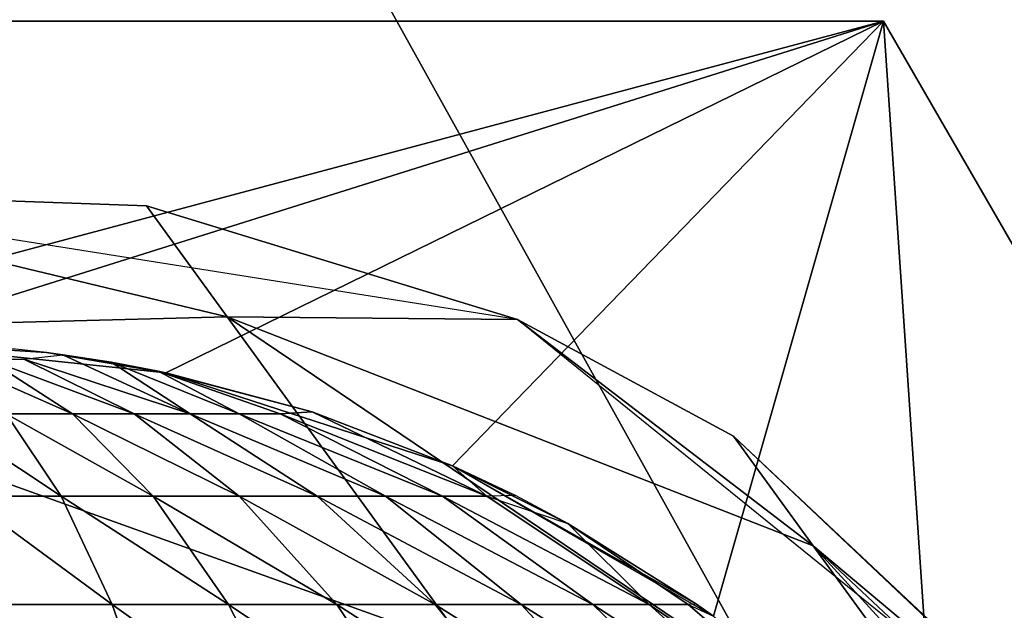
# Model space of a CAD drawing. Header units: millimetres. Extents: x 0 to 232, y 0 to 232.
# Tile 456 of 656: x 51.584 to 53.12, y 206.727 to 207.65. Entities that reach past the tile are written whole.
import ezdxf

# ---------------------------------------------------------------- set-up
doc = ezdxf.new("R2010")
doc.units = ezdxf.units.MM
doc.header["$LTSCALE"] = 25.4
doc.layers.get('0').update_dxf_attribs({"true_color": 0xff5454})

# ---------------------------------------------------------------- blocks, each defined once
blk = doc.blocks.new('WORKSHOP-C-6335.STL')
at = {"color": 0}
mesh = blk.add_polyface(dxfattribs=at)
corners = [(2.6499, 98.5523, 93.8177), (2.6499, 135.7677, 93.8177), (1.1477, 117.16, 93.8177), (7.1175, 80.4265, 93.8177), (6.1477, 117.16, 93.8177), (5.7628, 149.5545, 93.8177), (6.2817, 116.66, 93.8177), (6.6477, 116.294, 93.8177), (7.1477, 116.16, 93.8177), (14.4348, 63.2521, 93.8177), (7.6477, 116.294, 93.8177), (8.0137, 116.66, 93.8177), (8.1477, 117.16, 93.8177), (13.1477, 117.16, 93.8177), (14.6437, 99.5839, 93.8177), (24.4124, 47.4739, 93.8177), (19.0885, 82.5135, 93.8177), (26.3543, 66.4397, 93.8177), (36.7917, 33.5005, 93.8177), (36.232, 51.8251, 93.8177), (48.4376, 39.0901, 93.8177), (51.2522, 21.6939, 93.8177), (62.6198, 28.601, 93.8177), (67.4194, 12.3598, 93.8177), (78.3707, 20.6596, 93.8177), (84.8745, 5.7399, 93.8177), (82.2898, 12.0438, 93.8177), (82.1559, 12.5438, 93.8177), (82.6559, 11.6778, 93.8177), (83.1559, 11.5438, 93.8177), (83.6559, 11.6778, 93.8177), (84.0219, 12.0438, 93.8177), (84.1559, 12.5438, 93.8177), (7.1175, 153.8935, 93.8177), (6.2817, 117.66, 93.8177), (6.6477, 118.026, 93.8177), (7.1477, 118.16, 93.8177), (14.4348, 171.0679, 93.8177), (7.6477, 118.026, 93.8177), (8.0137, 117.66, 93.8177), (14.6437, 134.7361, 93.8177), (24.4124, 186.8461, 93.8177), (19.0885, 151.8065, 93.8177), (26.3543, 167.8803, 93.8177), (36.7917, 200.8195, 93.8177), (36.232, 182.4949, 93.8177), (48.4376, 195.2299, 93.8177), (47.4738, 209.9045, 93.8177), (51.2522, 212.6261, 93.8177), (57.1072, 202.0784, 93.8177), (67.4194, 221.9603, 93.8177), (62.6198, 205.719, 93.8177), (78.3707, 213.6605, 93.8177), (84.8745, 228.5801, 93.8177), (82.2898, 222.2762, 93.8177), (82.1559, 221.7762, 93.8177), (82.6559, 222.6422, 93.8177), (83.1559, 222.7762, 93.8177), (83.6559, 222.6422, 93.8177), (84.0219, 222.2762, 93.8177), (84.1559, 221.7762, 93.8177), (82.2898, 221.2762, 93.8177), (82.6559, 220.9102, 93.8177), (83.1559, 220.7762, 93.8177), (95.2371, 218.8257, 93.8177), (83.6559, 220.9102, 93.8177), (84.0219, 221.2762, 93.8177), (103.1655, 232.3142, 93.8177), (112.7338, 221.0663, 93.8177), (121.8186, 233.0659, 93.8177), (130.3576, 220.3176, 93.8177), (140.3507, 230.8157, 93.8177), (147.6013, 216.6013, 93.8177), (158.2819, 225.6219, 93.8177), (163.9689, 210.0243, 93.8177), (175.1477, 217.6189, 93.8177), (177.4092, 201.9217, 93.8177), (190.5114, 207.0142, 93.8177), (178.9896, 200.7757, 93.8177), (192.2312, 189.1216, 93.8177), (203.975, 194.0822, 93.8177), (203.3127, 175.3974, 93.8177), (205.1396, 181.8164, 93.8177), (205.2736, 181.3164, 93.8177), (211.9155, 159.9977, 93.8177), (205.6396, 180.9503, 93.8177), (206.1396, 180.8164, 93.8177), (206.6396, 180.9503, 93.8177), (207.0056, 181.3164, 93.8177), (207.1396, 181.8164, 93.8177), (203.975, 40.2378, 93.8177), (205.2736, 52.0036, 93.8177), (205.1396, 52.5036, 93.8177), (205.6396, 51.6376, 93.8177), (206.1396, 51.5036, 93.8177), (206.6396, 51.6376, 93.8177), (215.1898, 55.162, 93.8177), (207.0056, 52.0036, 93.8177), (207.1396, 52.5036, 93.8177), (211.9155, 74.3223, 93.8177), (214.4763, 80.5111, 93.8177), (217.7919, 90.9543, 93.8177), (223.8653, 71.6919, 93.8177), (220.7731, 108.3402, 93.8177), (220.7731, 125.9798, 93.8177), (206.6396, 182.6824, 93.8177), (215.1898, 179.158, 93.8177), (206.1396, 182.8164, 93.8177), (205.6396, 182.6824, 93.8177), (205.2736, 182.3164, 93.8177), (207.0056, 182.3164, 93.8177), (214.4763, 153.8089, 93.8177), (217.7919, 143.3657, 93.8177), (223.8653, 162.6281, 93.8177), (229.777, 89.3994, 93.8177), (229.777, 144.9206, 93.8177), (232.7716, 107.8259, 93.8177), (232.7716, 126.4941, 93.8177), (83.1559, 13.5438, 93.8177), (95.2371, 15.4942, 93.8177), (82.6559, 13.4098, 93.8177), (82.2898, 13.0438, 93.8177), (83.6559, 13.4098, 93.8177), (84.0219, 13.0438, 93.8177), (103.1655, 2.0058, 93.8177), (112.7338, 13.2537, 93.8177), (121.8186, 1.2541, 93.8177), (130.3576, 14.0023, 93.8177), (140.3507, 3.5043, 93.8177), (147.6013, 17.7187, 93.8177), (158.2819, 8.6981, 93.8177), (163.9689, 24.2957, 93.8177), (175.1477, 16.7011, 93.8177), (177.4092, 32.3983, 93.8177), (190.5114, 27.3058, 93.8177), (178.9896, 33.5443, 93.8177), (192.2312, 45.1984, 93.8177), (203.3127, 58.9226, 93.8177), (205.2736, 53.0036, 93.8177), (205.6396, 53.3696, 93.8177), (206.1396, 53.5036, 93.8177), (206.6396, 53.3696, 93.8177), (207.0056, 53.0036, 93.8177)]
mesh.append_faces([[corners[k] for k in face] for face in [(0, 1, 2), (115, 116, 117)]], dxfattribs={"vtx0": -1, "color": 0})
mesh.append_faces([[corners[k] for k in face] for face in [(1, 4, 5), (4, 3, 6), (6, 3, 7), (7, 3, 8), (8, 9, 10), (10, 9, 11), (11, 9, 12), (13, 9, 14), (14, 15, 16), (16, 15, 17), (17, 18, 19), (19, 18, 20), (20, 21, 22), (22, 23, 24), (26, 25, 28), (28, 25, 29), (29, 25, 30), (30, 25, 31), (31, 25, 32), (33, 36, 37), (37, 40, 41), (41, 43, 44), (44, 46, 47), (47, 46, 48), (48, 49, 50), (50, 52, 53), (54, 52, 55), (61, 52, 62), (62, 52, 63), (63, 64, 65), (65, 64, 66), (66, 64, 60), (53, 64, 67), (67, 68, 69), (69, 70, 71), (71, 72, 73), (73, 74, 75), (75, 76, 77), (77, 79, 80), (82, 81, 83), (83, 84, 85), (85, 84, 86), (86, 84, 87), (87, 84, 88), (88, 84, 89), (91, 90, 93), (93, 90, 94), (94, 90, 95), (95, 96, 97), (97, 96, 98), (99, 96, 100), (100, 96, 101), (101, 102, 103), (103, 102, 104), (80, 105, 106), (105, 80, 107), (107, 80, 108), (108, 80, 109), (109, 80, 82), (106, 112, 113), (113, 114, 115), (24, 118, 119), (118, 24, 120), (120, 24, 121), (121, 24, 27), (119, 124, 125), (125, 126, 127), (127, 128, 129), (129, 130, 131), (131, 132, 133), (133, 134, 135), (135, 134, 136), (136, 90, 137), (137, 138, 99)]], dxfattribs={"vtx0": -1, "vtx1": -1, "color": 0})
mesh.append_faces([[corners[k] for k in face] for face in [(1, 3, 4), (12, 9, 13), (24, 25, 26), (37, 12, 13), (53, 52, 54), (60, 64, 53), (80, 81, 82), (98, 96, 99), (106, 89, 84), (113, 104, 102), (119, 32, 25), (137, 90, 92)]], dxfattribs={"vtx0": -1, "vtx1": -1, "vtx2": -1, "color": 0})
mesh.append_faces([[corners[k] for k in face] for face in [(1, 0, 3), (8, 3, 9), (14, 9, 15), (17, 15, 18), (20, 18, 21), (22, 21, 23), (24, 23, 25), (24, 26, 27), (4, 33, 5), (33, 4, 34), (33, 34, 35), (33, 35, 36), (37, 36, 38), (37, 38, 39), (37, 39, 12), (37, 13, 40), (41, 40, 42), (41, 42, 43), (44, 43, 45), (44, 45, 46), (48, 46, 49), (50, 49, 51), (50, 51, 52), (53, 54, 56), (53, 56, 57), (53, 57, 58), (53, 58, 59), (53, 59, 60), (52, 61, 55), (63, 52, 64), (67, 64, 68), (69, 68, 70), (71, 70, 72), (73, 72, 74), (75, 74, 76), (77, 76, 78), (77, 78, 79), (80, 79, 81), (83, 81, 84), (90, 91, 92), (95, 90, 96), (101, 96, 102), (106, 105, 110), (106, 110, 89), (106, 84, 111), (106, 111, 112), (113, 112, 104), (113, 102, 114), (115, 114, 116), (119, 118, 122), (119, 122, 123), (119, 123, 32), (119, 25, 124), (125, 124, 126), (127, 126, 128), (129, 128, 130), (131, 130, 132), (133, 132, 134), (136, 134, 90), (137, 92, 138), (99, 138, 139), (99, 139, 140), (99, 140, 141), (99, 141, 142), (99, 142, 98)]], dxfattribs={"vtx0": -1, "vtx2": -1, "color": 0})
mesh = blk.add_polyface(dxfattribs=at)
corners = [(78.3707, 20.6596, 91.8178), (82.2898, 13.0438, 91.8178), (82.1559, 12.5438, 91.8178), (82.6559, 13.4098, 91.8178), (83.1559, 13.5438, 91.8178), (95.2371, 15.4942, 91.8178), (83.6559, 13.4098, 91.8178), (84.0219, 13.0438, 91.8178), (84.1559, 12.5438, 91.8178), (84.8745, 5.7399, 91.8178), (103.1655, 2.0058, 91.8178), (112.7338, 13.2537, 91.8178), (121.8186, 1.2541, 91.8178), (130.3576, 14.0023, 91.8178), (140.3507, 3.5043, 91.8178), (147.6013, 17.7187, 91.8178), (158.2819, 8.6981, 91.8178), (163.9689, 24.2957, 91.8178), (175.1477, 16.7011, 91.8178), (177.4092, 32.3983, 91.8178), (190.5114, 27.3058, 91.8178), (178.9896, 33.5443, 91.8178), (192.2312, 45.1984, 91.8178), (203.975, 40.2378, 91.8178), (203.3127, 58.9226, 91.8178), (205.1396, 52.5036, 91.8178), (205.2736, 53.0036, 91.8178), (211.9155, 74.3223, 91.8178), (205.6396, 53.3696, 91.8178), (206.1396, 53.5036, 91.8178), (206.6396, 53.3696, 91.8178), (207.0056, 53.0036, 91.8178), (207.1396, 52.5036, 91.8178), (203.975, 194.0822, 91.8178), (205.2736, 182.3164, 91.8178), (205.1396, 181.8164, 91.8178), (205.6396, 182.6824, 91.8178), (206.1396, 182.8164, 91.8178), (206.6396, 182.6824, 91.8178), (215.1898, 179.158, 91.8178), (207.0056, 182.3164, 91.8178), (207.1396, 181.8164, 91.8178), (211.9155, 159.9977, 91.8178), (214.4763, 153.8089, 91.8178), (217.7919, 143.3657, 91.8178), (223.8653, 162.6281, 91.8178), (220.7731, 125.9798, 91.8178), (220.7731, 108.3402, 91.8178), (206.6396, 51.6376, 91.8178), (215.1898, 55.162, 91.8178), (206.1396, 51.5036, 91.8178), (205.6396, 51.6376, 91.8178), (205.2736, 52.0036, 91.8178), (207.0056, 52.0036, 91.8178), (214.4763, 80.5111, 91.8178), (217.7919, 90.9543, 91.8178), (223.8653, 71.6919, 91.8178), (229.777, 144.9206, 91.8178), (229.777, 89.3994, 91.8178), (232.7716, 126.4941, 91.8178), (232.7716, 107.8259, 91.8178), (78.3707, 213.6605, 91.8178), (83.1559, 220.7762, 91.8178), (95.2371, 218.8257, 91.8178), (82.6559, 220.9102, 91.8178), (82.2898, 221.2762, 91.8178), (82.1559, 221.7762, 91.8178), (83.6559, 220.9102, 91.8178), (84.0219, 221.2762, 91.8178), (84.1559, 221.7762, 91.8178), (84.8745, 228.5801, 91.8178), (103.1655, 232.3142, 91.8178), (112.7338, 221.0663, 91.8178), (121.8186, 233.0659, 91.8178), (130.3576, 220.3176, 91.8178), (140.3507, 230.8157, 91.8178), (147.6013, 216.6013, 91.8178), (158.2819, 225.6219, 91.8178), (163.9689, 210.0243, 91.8178), (175.1477, 217.6189, 91.8178), (177.4092, 201.9217, 91.8178), (190.5114, 207.0142, 91.8178), (178.9896, 200.7757, 91.8178), (192.2312, 189.1216, 91.8178), (203.3127, 175.3974, 91.8178), (205.2736, 181.3164, 91.8178), (205.6396, 180.9503, 91.8178), (206.1396, 180.8164, 91.8178), (206.6396, 180.9503, 91.8178), (207.0056, 181.3164, 91.8178), (7.1175, 153.8935, 91.8178), (6.1477, 117.16, 91.8178), (5.7628, 149.5545, 91.8178), (6.2817, 117.66, 91.8178), (6.6477, 118.026, 91.8178), (7.1477, 118.16, 91.8178), (14.4348, 171.0679, 91.8178), (7.6477, 118.026, 91.8178), (8.0137, 117.66, 91.8178), (8.1477, 117.16, 91.8178), (13.1477, 117.16, 91.8178), (14.6437, 134.7361, 91.8178), (24.4124, 186.8461, 91.8178), (19.0885, 151.8065, 91.8178), (26.3543, 167.8803, 91.8178), (36.7917, 200.8195, 91.8178), (36.232, 182.4949, 91.8178), (48.4376, 195.2299, 91.8178), (47.4738, 209.9045, 91.8178), (51.2522, 212.6261, 91.8178), (57.1072, 202.0784, 91.8178), (67.4194, 221.9603, 91.8178), (62.6198, 205.719, 91.8178), (82.2898, 222.2762, 91.8178), (82.6559, 222.6422, 91.8178), (83.1559, 222.7762, 91.8178), (83.6559, 222.6422, 91.8178), (84.0219, 222.2762, 91.8178), (2.6499, 135.7677, 91.8178), (2.6499, 98.5523, 91.8178), (1.1477, 117.16, 91.8178), (7.1175, 80.4265, 91.8178), (6.2817, 116.66, 91.8178), (6.6477, 116.294, 91.8178), (7.1477, 116.16, 91.8178), (14.4348, 63.2521, 91.8178), (7.6477, 116.294, 91.8178), (8.0137, 116.66, 91.8178), (14.6437, 99.5839, 91.8178), (24.4124, 47.4739, 91.8178), (19.0885, 82.5135, 91.8178), (26.3543, 66.4397, 91.8178), (36.7917, 33.5005, 91.8178), (36.232, 51.8251, 91.8178), (48.4376, 39.0901, 91.8178), (51.2522, 21.6939, 91.8178), (62.6198, 28.601, 91.8178), (67.4194, 12.3598, 91.8178), (82.2898, 12.0438, 91.8178), (82.6559, 11.6778, 91.8178), (83.1559, 11.5438, 91.8178), (83.6559, 11.6778, 91.8178), (84.0219, 12.0438, 91.8178)]
mesh.append_faces([[corners[k] for k in face] for face in [(58, 59, 60), (118, 119, 120)]], dxfattribs={"vtx0": -1, "color": 0})
mesh.append_faces([[corners[k] for k in face] for face in [(1, 0, 3), (3, 0, 4), (4, 5, 6), (6, 5, 7), (7, 5, 8), (9, 5, 10), (10, 11, 12), (12, 13, 14), (14, 15, 16), (16, 17, 18), (18, 19, 20), (20, 22, 23), (25, 24, 26), (26, 27, 28), (28, 27, 29), (29, 27, 30), (30, 27, 31), (31, 27, 32), (34, 33, 36), (36, 33, 37), (37, 33, 38), (38, 39, 40), (40, 39, 41), (42, 39, 43), (43, 39, 44), (44, 45, 46), (46, 45, 47), (23, 48, 49), (48, 23, 50), (50, 23, 51), (51, 23, 52), (52, 23, 25), (49, 55, 56), (56, 57, 58), (61, 62, 63), (62, 61, 64), (64, 61, 65), (65, 61, 66), (63, 71, 72), (72, 73, 74), (74, 75, 76), (76, 77, 78), (78, 79, 80), (80, 81, 82), (82, 81, 83), (83, 33, 84), (84, 85, 42), (90, 91, 92), (91, 90, 93), (93, 90, 94), (94, 90, 95), (95, 96, 97), (97, 96, 98), (98, 96, 99), (100, 96, 101), (101, 102, 103), (103, 102, 104), (104, 105, 106), (106, 105, 107), (107, 109, 110), (110, 111, 112), (112, 111, 61), (113, 70, 114), (114, 70, 115), (115, 70, 116), (116, 70, 117), (117, 70, 69), (119, 91, 121), (121, 124, 125), (125, 128, 129), (129, 131, 132), (132, 134, 135), (135, 136, 137), (137, 0, 9), (138, 0, 2)]], dxfattribs={"vtx0": -1, "vtx1": -1, "color": 0})
mesh.append_faces([[corners[k] for k in face] for face in [(8, 5, 9), (23, 24, 25), (41, 39, 42), (49, 32, 27), (56, 47, 45), (63, 69, 70), (84, 33, 35), (99, 96, 100), (61, 70, 113), (119, 92, 91), (125, 99, 100), (9, 0, 138)]], dxfattribs={"vtx0": -1, "vtx1": -1, "vtx2": -1, "color": 0})
mesh.append_faces([[corners[k] for k in face] for face in [(0, 1, 2), (4, 0, 5), (10, 5, 11), (12, 11, 13), (14, 13, 15), (16, 15, 17), (18, 17, 19), (20, 19, 21), (20, 21, 22), (23, 22, 24), (26, 24, 27), (33, 34, 35), (38, 33, 39), (44, 39, 45), (49, 48, 53), (49, 53, 32), (49, 27, 54), (49, 54, 55), (56, 55, 47), (56, 45, 57), (58, 57, 59), (63, 62, 67), (63, 67, 68), (63, 68, 69), (63, 70, 71), (72, 71, 73), (74, 73, 75), (76, 75, 77), (78, 77, 79), (80, 79, 81), (83, 81, 33), (84, 35, 85), (42, 85, 86), (42, 86, 87), (42, 87, 88), (42, 88, 89), (42, 89, 41), (95, 90, 96), (101, 96, 102), (104, 102, 105), (107, 105, 108), (107, 108, 109), (110, 109, 111), (61, 111, 70), (61, 113, 66), (119, 118, 92), (121, 91, 122), (121, 122, 123), (121, 123, 124), (125, 124, 126), (125, 126, 127), (125, 127, 99), (125, 100, 128), (129, 128, 130), (129, 130, 131), (132, 131, 133), (132, 133, 134), (135, 134, 136), (137, 136, 0), (9, 138, 139), (9, 139, 140), (9, 140, 141), (9, 141, 142), (9, 142, 8)]], dxfattribs={"vtx0": -1, "vtx2": -1, "color": 0})
mesh = blk.add_polyface(dxfattribs=at)
corners = [(49.3159, 206.1519, 89.0178), (50.3515, 206.8472, 89.0178), (50.2537, 206.3871, 89.0178), (50.9036, 208.9019, 89.0178), (50.5428, 207.2769, 89.0178), (50.8193, 207.6574, 89.0178), (51.1688, 207.9722, 89.0178), (51.5762, 208.2074, 89.0178), (52.0235, 208.3527, 89.0178), (54.0791, 208.9019, 89.0178), (52.4913, 208.4019, 89.0178), (52.9591, 208.3527, 89.0178), (53.4065, 208.2074, 89.0178), (53.8139, 207.9722, 89.0178), (54.1634, 207.6574, 89.0178), (55.6668, 206.1519, 89.0178), (54.4399, 207.2769, 89.0178), (54.6312, 206.8472, 89.0178), (54.729, 206.3871, 89.0178), (54.729, 205.9167, 89.0178), (50.3515, 205.4566, 89.0178), (50.9036, 203.4019, 89.0178), (50.2537, 205.9167, 89.0178), (50.5428, 205.0269, 89.0178), (50.8193, 204.6463, 89.0178), (51.1688, 204.3316, 89.0178), (51.5762, 204.0964, 89.0178), (52.0235, 203.951, 89.0178), (54.0791, 203.4019, 89.0178), (52.4913, 203.9019, 89.0178), (52.9591, 203.951, 89.0178), (53.4065, 204.0964, 89.0178), (53.8139, 204.3316, 89.0178), (54.1634, 204.6463, 89.0178), (54.4399, 205.0269, 89.0178), (54.6312, 205.4566, 89.0178)]
mesh.append_faces([[corners[k] for k in face] for face in [(1, 3, 4), (4, 3, 5), (5, 3, 6), (6, 3, 7), (7, 3, 8), (8, 9, 10), (10, 9, 11), (11, 9, 12), (12, 9, 13), (13, 9, 14), (14, 15, 16), (16, 15, 17), (17, 15, 18), (18, 15, 19), (0, 20, 21), (20, 0, 22), (22, 0, 2), (21, 27, 28), (28, 33, 15)]], dxfattribs={"vtx0": -1, "vtx1": -1, "color": 0})
mesh.append_faces([[corners[k] for k in face] for face in [(0, 1, 2), (1, 0, 3), (8, 3, 9), (14, 9, 15), (21, 20, 23), (21, 23, 24), (21, 24, 25), (21, 25, 26), (21, 26, 27), (28, 27, 29), (28, 29, 30), (28, 30, 31), (28, 31, 32), (28, 32, 33), (15, 33, 34), (15, 34, 35), (15, 35, 19)]], dxfattribs={"vtx0": -1, "vtx2": -1, "color": 0})
mesh = blk.add_polyface(dxfattribs=at)
corners = [(50.9036, 208.9019, 91.8178), (54.0791, 208.9019, 89.0178), (50.9036, 208.9019, 89.0178), (54.0791, 208.9019, 91.8178)]
mesh.append_faces([[corners[k] for k in face] for face in [(0, 1, 2), (1, 0, 3)]], dxfattribs={"vtx0": -1, "color": 0})
mesh = blk.add_polyface(dxfattribs=at)
corners = [(54.0791, 208.9019, 89.0178), (55.6668, 206.1519, 91.8178), (55.6668, 206.1519, 89.0178), (54.0791, 208.9019, 91.8178)]
mesh.append_faces([[corners[k] for k in face] for face in [(0, 1, 2), (1, 0, 3)]], dxfattribs={"vtx0": -1, "color": 0})
mesh = blk.add_polyface(dxfattribs=at)
corners = [(52.0591, 208.4139, 132.1828), (53.0548, 208.44, 132.1391), (52.23, 208.6382, 126.6007)]
mesh.append_faces([[corners[k] for k in face] for face in [(0, 1, 2)]], dxfattribs={"color": 0})
mesh = blk.add_polyface(dxfattribs=at)
corners = [(52.9289, 208.6133, 126.6007), (53.5082, 208.4357, 93.8177), (52.23, 208.6382, 93.8177)]
mesh.append_faces([[corners[k] for k in face] for face in [(0, 1, 2)]], dxfattribs={"color": 0})
mesh = blk.add_polyface(dxfattribs=at)
corners = [(52.9289, 208.6133, 126.6007), (52.23, 208.6382, 93.8177), (52.23, 208.6382, 126.6007)]
mesh.append_faces([[corners[k] for k in face] for face in [(0, 1, 2)]], dxfattribs={"color": 0})
mesh = blk.add_polyface(dxfattribs=at)
corners = [(53.0548, 208.44, 132.1391), (52.9289, 208.6133, 126.6007), (52.23, 208.6382, 126.6007)]
mesh.append_faces([[corners[k] for k in face] for face in [(0, 1, 2)]], dxfattribs={"color": 0})
mesh = blk.add_polyface(dxfattribs=at)
corners = [(53.5082, 208.4357, 126.6007), (53.5082, 208.4357, 93.8177), (52.9289, 208.6133, 126.6007)]
mesh.append_faces([[corners[k] for k in face] for face in [(0, 1, 2)]], dxfattribs={"color": 0})
mesh = blk.add_polyface(dxfattribs=at)
corners = [(53.0548, 208.44, 132.1391), (53.5082, 208.4357, 126.6007), (52.9289, 208.6133, 126.6007)]
mesh.append_faces([[corners[k] for k in face] for face in [(0, 1, 2)]], dxfattribs={"color": 0})
mesh = blk.add_polyface(dxfattribs=at)
corners = [(52.0591, 208.4139, 132.1828), (53.4316, 207.9214, 137.6446), (53.0548, 208.44, 132.1391), (52.4389, 207.8912, 137.7317)]
mesh.append_faces([[corners[k] for k in face] for face in [(0, 1, 2), (1, 0, 3)]], dxfattribs={"vtx0": -1, "color": 0})
mesh = blk.add_polyface(dxfattribs=at)
corners = [(53.0548, 208.44, 132.1391), (54.3423, 207.5695, 137.5168), (53.9698, 208.0822, 132.0751), (53.4316, 207.9214, 137.6446)]
mesh.append_faces([[corners[k] for k in face] for face in [(0, 1, 2), (1, 0, 3)]], dxfattribs={"vtx0": -1, "color": 0})
mesh = blk.add_polyface(dxfattribs=at)
corners = [(53.0548, 208.44, 132.1391), (53.9698, 208.0822, 132.0751), (53.5082, 208.4357, 126.6007)]
mesh.append_faces([[corners[k] for k in face] for face in [(0, 1, 2)]], dxfattribs={"color": 0})
mesh = blk.add_polyface(dxfattribs=at)
corners = [(53.8454, 208.2534, 126.6007), (54.5139, 207.6213, 93.8177), (53.5082, 208.4357, 93.8177)]
mesh.append_faces([[corners[k] for k in face] for face in [(0, 1, 2)]], dxfattribs={"color": 0})
mesh = blk.add_polyface(dxfattribs=at)
corners = [(53.8454, 208.2534, 126.6007), (53.5082, 208.4357, 93.8177), (53.5082, 208.4357, 126.6007)]
mesh.append_faces([[corners[k] for k in face] for face in [(0, 1, 2)]], dxfattribs={"color": 0})
mesh = blk.add_polyface(dxfattribs=at)
corners = [(53.9698, 208.0822, 132.0751), (53.8454, 208.2534, 126.6007), (53.5082, 208.4357, 126.6007)]
mesh.append_faces([[corners[k] for k in face] for face in [(0, 1, 2)]], dxfattribs={"color": 0})
mesh = blk.add_polyface(dxfattribs=at)
corners = [(52.9591, 208.3527, 89.0178), (52.7732, 208.3841, 87.5178), (52.4913, 208.4019, 89.0178)]
mesh.append_faces([[corners[k] for k in face] for face in [(0, 1, 2)]], dxfattribs={"color": 0})
mesh = blk.add_polyface(dxfattribs=at)
corners = [(52.4913, 208.4019, 89.0178), (52.7732, 208.3841, 87.5178), (52.7249, 208.3897, 87.5178)]
mesh.append_faces([[corners[k] for k in face] for face in [(0, 1, 2)]], dxfattribs={"color": 0})
mesh = blk.add_polyface(dxfattribs=at)
corners = [(52.7987, 208.3808, 87.5178), (52.9974, 208.2884, 87.2246), (52.7376, 208.3737, 87.4146)]
mesh.append_faces([[corners[k] for k in face] for face in [(0, 1, 2)]], dxfattribs={"color": 0})
mesh = blk.add_polyface(dxfattribs=at)
corners = [(52.9591, 208.3527, 89.0178), (52.7987, 208.3808, 87.5178), (52.7732, 208.3841, 87.5178)]
mesh.append_faces([[corners[k] for k in face] for face in [(0, 1, 2)]], dxfattribs={"color": 0})
mesh = blk.add_polyface(dxfattribs=at)
corners = [(52.9591, 208.3527, 89.0178), (52.8738, 208.3691, 87.5178), (52.7987, 208.3808, 87.5178)]
mesh.append_faces([[corners[k] for k in face] for face in [(0, 1, 2)]], dxfattribs={"color": 0})
mesh = blk.add_polyface(dxfattribs=at)
corners = [(52.8738, 208.3691, 87.5178), (52.9974, 208.2884, 87.2246), (52.7987, 208.3808, 87.5178)]
mesh.append_faces([[corners[k] for k in face] for face in [(0, 1, 2)]], dxfattribs={"color": 0})
mesh = blk.add_polyface(dxfattribs=at)
corners = [(52.6201, 208.3737, 87.359), (52.8136, 208.2884, 87.1018), (52.7102, 208.2884, 87.0619), (52.6809, 208.3737, 87.3825)]
mesh.append_faces([[corners[k] for k in face] for face in [(0, 1, 2), (1, 0, 3)]], dxfattribs={"vtx0": -1, "color": 0})
mesh = blk.add_polyface(dxfattribs=at)
corners = [(52.6809, 208.3737, 87.3825), (52.91, 208.2884, 87.1564), (52.8136, 208.2884, 87.1018), (52.7376, 208.3737, 87.4146)]
mesh.append_faces([[corners[k] for k in face] for face in [(0, 1, 2), (1, 0, 3)]], dxfattribs={"vtx0": -1, "color": 0})
mesh = blk.add_polyface(dxfattribs=at)
corners = [(52.7376, 208.3737, 87.4146), (52.9974, 208.2884, 87.2246), (52.91, 208.2884, 87.1564)]
mesh.append_faces([[corners[k] for k in face] for face in [(0, 1, 2)]], dxfattribs={"color": 0})
mesh = blk.add_polyface(dxfattribs=at)
corners = [(52.9591, 208.3527, 89.0178), (52.9474, 208.3552, 87.5178), (52.8738, 208.3691, 87.5178)]
mesh.append_faces([[corners[k] for k in face] for face in [(0, 1, 2)]], dxfattribs={"color": 0})
mesh = blk.add_polyface(dxfattribs=at)
corners = [(52.8738, 208.3691, 87.5178), (53.0739, 208.2884, 87.3048), (52.9974, 208.2884, 87.2246)]
mesh.append_faces([[corners[k] for k in face] for face in [(0, 1, 2)]], dxfattribs={"color": 0})
mesh = blk.add_polyface(dxfattribs=at)
corners = [(52.9474, 208.3552, 87.5178), (53.0739, 208.2884, 87.3048), (52.8738, 208.3691, 87.5178)]
mesh.append_faces([[corners[k] for k in face] for face in [(0, 1, 2)]], dxfattribs={"color": 0})
mesh = blk.add_polyface(dxfattribs=at)
corners = [(52.9591, 208.3527, 89.0178), (53.1877, 208.2914, 87.5178), (52.9474, 208.3552, 87.5178)]
mesh.append_faces([[corners[k] for k in face] for face in [(0, 1, 2)]], dxfattribs={"color": 0})
mesh = blk.add_polyface(dxfattribs=at)
corners = [(53.1877, 208.2914, 87.5178), (53.1378, 208.2884, 87.3954), (52.9474, 208.3552, 87.5178)]
mesh.append_faces([[corners[k] for k in face] for face in [(0, 1, 2)]], dxfattribs={"color": 0})
mesh = blk.add_polyface(dxfattribs=at)
corners = [(52.9474, 208.3552, 87.5178), (53.1378, 208.2884, 87.3954), (53.0739, 208.2884, 87.3048)]
mesh.append_faces([[corners[k] for k in face] for face in [(0, 1, 2)]], dxfattribs={"color": 0})
mesh = blk.add_polyface(dxfattribs=at)
corners = [(53.4065, 208.2074, 89.0178), (53.1877, 208.2914, 87.5178), (52.9591, 208.3527, 89.0178)]
mesh.append_faces([[corners[k] for k in face] for face in [(0, 1, 2)]], dxfattribs={"color": 0})
mesh = blk.add_polyface(dxfattribs=at)
corners = [(52.6021, 208.2884, 87.0376), (52.7959, 208.1599, 86.7794), (52.6454, 208.1599, 86.7456), (52.7102, 208.2884, 87.0619)]
mesh.append_faces([[corners[k] for k in face] for face in [(0, 1, 2), (1, 0, 3)]], dxfattribs={"vtx0": -1, "color": 0})
mesh = blk.add_polyface(dxfattribs=at)
corners = [(52.7102, 208.2884, 87.0619), (52.9398, 208.1599, 86.8349), (52.7959, 208.1599, 86.7794), (52.8136, 208.2884, 87.1018)]
mesh.append_faces([[corners[k] for k in face] for face in [(0, 1, 2), (1, 0, 3)]], dxfattribs={"vtx0": -1, "color": 0})
mesh = blk.add_polyface(dxfattribs=at)
corners = [(52.8136, 208.2884, 87.1018), (53.074, 208.1599, 86.9109), (52.9398, 208.1599, 86.8349), (52.91, 208.2884, 87.1564)]
mesh.append_faces([[corners[k] for k in face] for face in [(0, 1, 2), (1, 0, 3)]], dxfattribs={"vtx0": -1, "color": 0})
mesh = blk.add_polyface(dxfattribs=at)
corners = [(52.91, 208.2884, 87.1564), (53.1956, 208.1599, 87.0057), (53.074, 208.1599, 86.9109), (52.9974, 208.2884, 87.2246)]
mesh.append_faces([[corners[k] for k in face] for face in [(0, 1, 2), (1, 0, 3)]], dxfattribs={"vtx0": -1, "color": 0})
mesh = blk.add_polyface(dxfattribs=at)
corners = [(52.9974, 208.2884, 87.2246), (53.302, 208.1599, 87.1174), (53.1956, 208.1599, 87.0057), (53.0739, 208.2884, 87.3048)]
mesh.append_faces([[corners[k] for k in face] for face in [(0, 1, 2), (1, 0, 3)]], dxfattribs={"vtx0": -1, "color": 0})
mesh = blk.add_polyface(dxfattribs=at)
corners = [(53.0739, 208.2884, 87.3048), (53.3909, 208.1599, 87.2434), (53.302, 208.1599, 87.1174), (53.1378, 208.2884, 87.3954)]
mesh.append_faces([[corners[k] for k in face] for face in [(0, 1, 2), (1, 0, 3)]], dxfattribs={"vtx0": -1, "color": 0})
mesh = blk.add_polyface(dxfattribs=at)
corners = [(53.1877, 208.2914, 87.5178), (53.4604, 208.1599, 87.3812), (53.1378, 208.2884, 87.3954)]
mesh.append_faces([[corners[k] for k in face] for face in [(0, 1, 2)]], dxfattribs={"color": 0})
mesh = blk.add_polyface(dxfattribs=at)
corners = [(53.1378, 208.2884, 87.3954), (53.4604, 208.1599, 87.3812), (53.3909, 208.1599, 87.2434)]
mesh.append_faces([[corners[k] for k in face] for face in [(0, 1, 2)]], dxfattribs={"color": 0})
mesh = blk.add_polyface(dxfattribs=at)
corners = [(53.4065, 208.2074, 89.0178), (53.4065, 208.2074, 87.5178), (53.1877, 208.2914, 87.5178)]
mesh.append_faces([[corners[k] for k in face] for face in [(0, 1, 2)]], dxfattribs={"color": 0})
mesh = blk.add_polyface(dxfattribs=at)
corners = [(53.4065, 208.2074, 87.5178), (53.4604, 208.1599, 87.3812), (53.1877, 208.2914, 87.5178)]
mesh.append_faces([[corners[k] for k in face] for face in [(0, 1, 2)]], dxfattribs={"color": 0})
mesh = blk.add_polyface(dxfattribs=at)
corners = [(54.5064, 207.6315, 126.6007), (54.5139, 207.6213, 93.8177), (53.8454, 208.2534, 126.6007)]
mesh.append_faces([[corners[k] for k in face] for face in [(0, 1, 2)]], dxfattribs={"color": 0})
mesh = blk.add_polyface(dxfattribs=at)
corners = [(53.9698, 208.0822, 132.0751), (54.5064, 207.6315, 126.6007), (53.8454, 208.2534, 126.6007), (54.6293, 207.4625, 132.0062)]
mesh.append_faces([[corners[k] for k in face] for face in [(0, 1, 2), (1, 0, 3)]], dxfattribs={"vtx0": -1, "color": 0})
mesh = blk.add_polyface(dxfattribs=at)
corners = [(53.8139, 207.9722, 89.0178), (53.7873, 207.9912, 87.5178), (53.4065, 208.2074, 89.0178)]
mesh.append_faces([[corners[k] for k in face] for face in [(0, 1, 2)]], dxfattribs={"color": 0})
mesh = blk.add_polyface(dxfattribs=at)
corners = [(53.4065, 208.2074, 89.0178), (53.7873, 207.9912, 87.5178), (53.5867, 208.1172, 87.5178)]
mesh.append_faces([[corners[k] for k in face] for face in [(0, 1, 2)]], dxfattribs={"color": 0})
mesh = blk.add_polyface(dxfattribs=at)
corners = [(53.4065, 208.2074, 89.0178), (53.5867, 208.1172, 87.5178), (53.5049, 208.1607, 87.5178)]
mesh.append_faces([[corners[k] for k in face] for face in [(0, 1, 2)]], dxfattribs={"color": 0})
mesh = blk.add_polyface(dxfattribs=at)
corners = [(53.4065, 208.2074, 89.0178), (53.5049, 208.1607, 87.5178), (53.4065, 208.2074, 87.5178)]
mesh.append_faces([[corners[k] for k in face] for face in [(0, 1, 2)]], dxfattribs={"color": 0})
mesh = blk.add_polyface(dxfattribs=at)
corners = [(53.5049, 208.1607, 87.5178), (53.4604, 208.1599, 87.3812), (53.4065, 208.2074, 87.5178)]
mesh.append_faces([[corners[k] for k in face] for face in [(0, 1, 2)]], dxfattribs={"color": 0})
mesh = blk.add_polyface(dxfattribs=at)
corners = [(52.6454, 208.1599, 86.7456), (52.8755, 207.9909, 86.5171), (52.6857, 207.9909, 86.4745), (52.7959, 208.1599, 86.7794)]
mesh.append_faces([[corners[k] for k in face] for face in [(0, 1, 2), (1, 0, 3)]], dxfattribs={"vtx0": -1, "color": 0})
mesh = blk.add_polyface(dxfattribs=at)
corners = [(52.7959, 208.1599, 86.7794), (53.057, 207.9909, 86.5871), (52.8755, 207.9909, 86.5171), (52.9398, 208.1599, 86.8349)]
mesh.append_faces([[corners[k] for k in face] for face in [(0, 1, 2), (1, 0, 3)]], dxfattribs={"vtx0": -1, "color": 0})
mesh = blk.add_polyface(dxfattribs=at)
corners = [(52.9398, 208.1599, 86.8349), (53.2262, 207.9909, 86.683), (53.057, 207.9909, 86.5871), (53.074, 208.1599, 86.9109)]
mesh.append_faces([[corners[k] for k in face] for face in [(0, 1, 2), (1, 0, 3)]], dxfattribs={"vtx0": -1, "color": 0})
mesh = blk.add_polyface(dxfattribs=at)
corners = [(53.074, 208.1599, 86.9109), (53.3796, 207.9909, 86.8026), (53.2262, 207.9909, 86.683), (53.1956, 208.1599, 87.0057)]
mesh.append_faces([[corners[k] for k in face] for face in [(0, 1, 2), (1, 0, 3)]], dxfattribs={"vtx0": -1, "color": 0})
mesh = blk.add_polyface(dxfattribs=at)
corners = [(53.1956, 208.1599, 87.0057), (53.5138, 207.9909, 86.9434), (53.3796, 207.9909, 86.8026), (53.302, 208.1599, 87.1174)]
mesh.append_faces([[corners[k] for k in face] for face in [(0, 1, 2), (1, 0, 3)]], dxfattribs={"vtx0": -1, "color": 0})
mesh = blk.add_polyface(dxfattribs=at)
corners = [(53.302, 208.1599, 87.1174), (53.6259, 207.9909, 87.1024), (53.5138, 207.9909, 86.9434), (53.3909, 208.1599, 87.2434)]
mesh.append_faces([[corners[k] for k in face] for face in [(0, 1, 2), (1, 0, 3)]], dxfattribs={"vtx0": -1, "color": 0})
mesh = blk.add_polyface(dxfattribs=at)
corners = [(53.3909, 208.1599, 87.2434), (53.7135, 207.9909, 87.2761), (53.6259, 207.9909, 87.1024), (53.4604, 208.1599, 87.3812)]
mesh.append_faces([[corners[k] for k in face] for face in [(0, 1, 2), (1, 0, 3)]], dxfattribs={"vtx0": -1, "color": 0})
mesh = blk.add_polyface(dxfattribs=at)
corners = [(53.5867, 208.1172, 87.5178), (53.7135, 207.9909, 87.2761), (53.4604, 208.1599, 87.3812)]
mesh.append_faces([[corners[k] for k in face] for face in [(0, 1, 2)]], dxfattribs={"color": 0})
mesh = blk.add_polyface(dxfattribs=at)
corners = [(53.7873, 207.9912, 87.5178), (53.7747, 207.9909, 87.4608), (53.5867, 208.1172, 87.5178)]
mesh.append_faces([[corners[k] for k in face] for face in [(0, 1, 2)]], dxfattribs={"color": 0})
mesh = blk.add_polyface(dxfattribs=at)
corners = [(53.5867, 208.1172, 87.5178), (53.7747, 207.9909, 87.4608), (53.7135, 207.9909, 87.2761)]
mesh.append_faces([[corners[k] for k in face] for face in [(0, 1, 2)]], dxfattribs={"color": 0})
mesh = blk.add_polyface(dxfattribs=at)
corners = [(53.9698, 208.0822, 132.0751), (54.9971, 206.9563, 137.3795), (54.6293, 207.4625, 132.0062), (54.3423, 207.5695, 137.5168)]
mesh.append_faces([[corners[k] for k in face] for face in [(0, 1, 2), (1, 0, 3)]], dxfattribs={"vtx0": -1, "color": 0})
mesh = blk.add_polyface(dxfattribs=at)
corners = [(52.6857, 207.9909, 86.4745), (52.9473, 207.7848, 86.2804), (52.722, 207.7848, 86.2298), (52.8755, 207.9909, 86.5171)]
mesh.append_faces([[corners[k] for k in face] for face in [(0, 1, 2), (1, 0, 3)]], dxfattribs={"vtx0": -1, "color": 0})
mesh = blk.add_polyface(dxfattribs=at)
corners = [(52.8755, 207.9909, 86.5171), (53.1627, 207.7848, 86.3635), (52.9473, 207.7848, 86.2804), (53.057, 207.9909, 86.5871)]
mesh.append_faces([[corners[k] for k in face] for face in [(0, 1, 2), (1, 0, 3)]], dxfattribs={"vtx0": -1, "color": 0})
mesh = blk.add_polyface(dxfattribs=at)
corners = [(53.057, 207.9909, 86.5871), (53.3636, 207.7848, 86.4773), (53.1627, 207.7848, 86.3635), (53.2262, 207.9909, 86.683)]
mesh.append_faces([[corners[k] for k in face] for face in [(0, 1, 2), (1, 0, 3)]], dxfattribs={"vtx0": -1, "color": 0})
mesh = blk.add_polyface(dxfattribs=at)
corners = [(53.2262, 207.9909, 86.683), (53.5457, 207.7848, 86.6193), (53.3636, 207.7848, 86.4773), (53.3796, 207.9909, 86.8026)]
mesh.append_faces([[corners[k] for k in face] for face in [(0, 1, 2), (1, 0, 3)]], dxfattribs={"vtx0": -1, "color": 0})
mesh = blk.add_polyface(dxfattribs=at)
corners = [(53.3796, 207.9909, 86.8026), (53.7049, 207.7848, 86.7864), (53.5457, 207.7848, 86.6193), (53.5138, 207.9909, 86.9434)]
mesh.append_faces([[corners[k] for k in face] for face in [(0, 1, 2), (1, 0, 3)]], dxfattribs={"vtx0": -1, "color": 0})
mesh = blk.add_polyface(dxfattribs=at)
corners = [(53.5138, 207.9909, 86.9434), (53.838, 207.7848, 86.9751), (53.7049, 207.7848, 86.7864), (53.6259, 207.9909, 87.1024)]
mesh.append_faces([[corners[k] for k in face] for face in [(0, 1, 2), (1, 0, 3)]], dxfattribs={"vtx0": -1, "color": 0})
mesh = blk.add_polyface(dxfattribs=at)
corners = [(53.6259, 207.9909, 87.1024), (53.9419, 207.7848, 87.1813), (53.838, 207.7848, 86.9751), (53.7135, 207.9909, 87.2761)]
mesh.append_faces([[corners[k] for k in face] for face in [(0, 1, 2), (1, 0, 3)]], dxfattribs={"vtx0": -1, "color": 0})
mesh = blk.add_polyface(dxfattribs=at)
corners = [(53.7135, 207.9909, 87.2761), (54.0145, 207.7848, 87.4005), (53.9419, 207.7848, 87.1813), (53.7747, 207.9909, 87.4608)]
mesh.append_faces([[corners[k] for k in face] for face in [(0, 1, 2), (1, 0, 3)]], dxfattribs={"vtx0": -1, "color": 0})
mesh = blk.add_polyface(dxfattribs=at)
corners = [(53.8139, 207.9722, 87.5178), (54.0145, 207.7848, 87.4005), (53.7747, 207.9909, 87.4608)]
mesh.append_faces([[corners[k] for k in face] for face in [(0, 1, 2)]], dxfattribs={"color": 0})
mesh = blk.add_polyface(dxfattribs=at)
corners = [(53.8139, 207.9722, 89.0178), (53.8139, 207.9722, 87.5178), (53.7873, 207.9912, 87.5178)]
mesh.append_faces([[corners[k] for k in face] for face in [(0, 1, 2)]], dxfattribs={"color": 0})

msp = doc.modelspace()

# ---------------------------------------------------------------- block references
at = {"color": 250, "true_color": 0x262626}
msp.add_blockref('WORKSHOP-C-6335.STL', (-1.1477, -1.2541, -85.5183), dxfattribs=at)

doc.saveas('drawing.dxf')
